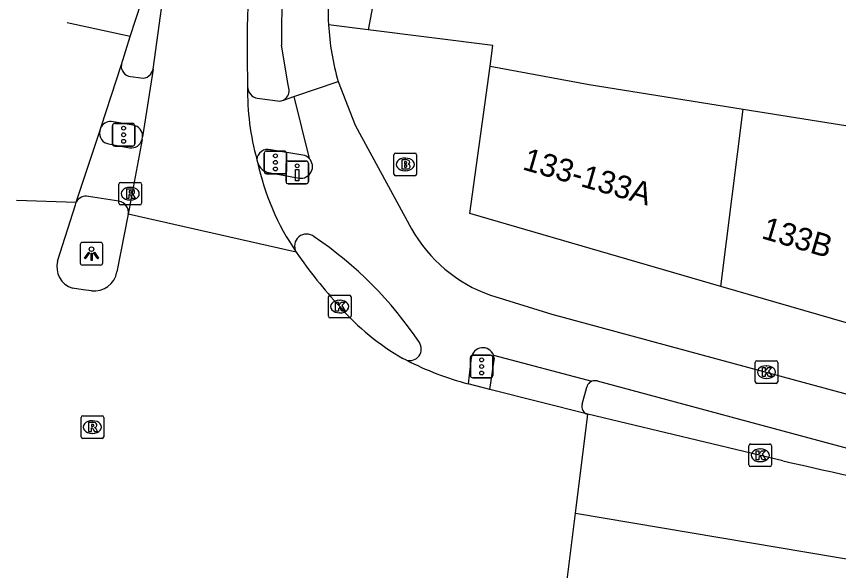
# Model space of a CAD drawing. Extents: x 161845 to 162341, y 381620 to 382158.
# Drawn here: x 161845.08 to 161881.4, y 381653.44 to 381677.91 of the extents above; entities that cross this region are included whole.
import ezdxf

# ---------------------------------------------------------------- set-up
doc = ezdxf.new("R2010")
doc.units = 0
for name, color, linetype in [('IMGEO_Brandkraan', 7, 'Continuous'), ('IMGEO_Drukknoppaal', 7, 'Continuous'), ('IMGEO_Fietspad_gesloten', 7, 'Continuous'), ('IMGEO_Fietspad_open', 7, 'Continuous'), ('IMGEO_Kolk', 7, 'Continuous'), ('IMGEO_Lichtpunt', 7, 'Continuous'), ('IMGEO_OVBaan_gesloten', 7, 'Continuous'), ('IMGEO_Pand', 7, 'Continuous'), ('IMGEO_Pand_nummerreeks', 7, 'Continuous'), ('IMGEO_Rijbaan_lokaal_gesloten', 7, 'Continuous'), ('IMGEO_Rijbaan_regionaal_gesloten', 7, 'Continuous'), ('IMGEO_Rioolput', 7, 'Continuous'), ('IMGEO_Verkeersregelinstallatiepaal', 7, 'Continuous'), ('IMGEO_Voetpad_open', 7, 'Continuous')]:
    doc.layers.add(name, color=color, linetype=linetype)

msp = doc.modelspace()

# ---------------------------------------------------------------- linework, layer by layer
at = {"layer": 'IMGEO_Brandkraan'}
for p, q in [((161861.759, 381670.951), (161861.759, 381671.803)), ((161861.834, 381671.877), (161862.686, 381671.877)), ((161862.247, 381671.657), (161862.272, 381671.657)), ((161862.76, 381671.803), (161862.76, 381670.951)), ((161862.27, 381671.097), (161862.245, 381671.097)), ((161862.686, 381670.877), (161861.834, 381670.877))]:
    msp.add_line(p, q, dxfattribs=at)
for points in [[(161861.759, 381670.951), (161861.759, 381671.803)], [(161861.834, 381671.877), (161862.686, 381671.877)], [(161862.76, 381671.803), (161862.76, 381670.951)], [(161862.107, 381671.577), (161862.107, 381671.177), (161862.32, 381671.177)], [(161862.338, 381671.577), (161862.107, 381671.577)], [(161862.286, 381671.496), (161862.232, 381671.496), (161862.232, 381671.42)], [(161862.232, 381671.42), (161862.285, 381671.42)], [(161862.294, 381671.344), (161862.232, 381671.344), (161862.232, 381671.263)], [(161862.232, 381671.263), (161862.294, 381671.263)], [(161862.686, 381670.877), (161861.834, 381670.877)]]:
    msp.add_lwpolyline(points, dxfattribs=at)
for centre, radius, start, end in [((161861.836, 381671.801), 0.0765, 91.552, 178.448), ((161861.836, 381671.801), 0.0765, 91.552, 178.448), ((161862.684, 381671.801), 0.0765, 1.552, 88.448), ((161862.684, 381671.801), 0.0765, 1.552, 88.448), ((161862.287, 381671.458), 0.0379, 267.8285, 90.9355), ((161862.295, 381671.303), 0.0404, 269.8759, 90.5077), ((161862.342, 381671.432), 0.145, 59.4692, 91.5367), ((161862.367, 381671.479), 0.0922, 285.5137, 58.1501), ((161862.372, 381671.287), 0.105, 301.3115, 78.989), ((161861.836, 381670.953), 0.0765, 181.552, 268.448), ((161861.836, 381670.953), 0.0765, 181.552, 268.448), ((161862.326, 381671.428), 0.251, 268.6676, 293.5347), ((161862.684, 381670.953), 0.0765, 271.552, 358.448), ((161862.684, 381670.953), 0.0765, 271.552, 358.448)]:
    msp.add_arc(centre, radius, start, end, dxfattribs=at)
for centre, major_axis, ratio, start_param, end_param in [((161862.246, 381671.377), (-0.387, 0.002), 0.722429, 4.712389, 7.853982), ((161862.271, 381671.377), (-0.39, 0.002), 0.717154, 1.570796, 4.712389)]:
    msp.add_ellipse(centre, major_axis=major_axis, ratio=ratio, start_param=start_param, end_param=end_param, dxfattribs=at)
at = {"layer": 'IMGEO_Drukknoppaal'}
for p, q in [((161856.99, 381670.623), (161856.99, 381671.423)), ((161856.99, 381671.423), (161856.99, 381670.623)), ((161857.09, 381671.523), (161857.88, 381671.523)), ((161857.88, 381671.523), (161857.09, 381671.523)), ((161857.98, 381671.423), (161857.98, 381670.623)), ((161857.98, 381670.623), (161857.98, 381671.423)), ((161857.88, 381670.523), (161857.09, 381670.523)), ((161857.09, 381670.523), (161857.88, 381670.523))]:
    msp.add_line(p, q, dxfattribs=at)
msp.add_lwpolyline([(161857.56, 381671.148), (161857.56, 381670.648), (161857.41, 381670.648), (161857.41, 381671.148), (161857.56, 381671.148)], dxfattribs=at)
msp.add_circle((161857.485, 381671.313), 0.085, dxfattribs=at)
for centre, start, end in [((161857.09, 381671.423), 90, 180), ((161857.09, 381671.423), 90, 180), ((161857.88, 381671.423), 0, 90), ((161857.88, 381671.423), 360, 90), ((161857.09, 381670.623), 180, 270), ((161857.09, 381670.623), 180, 270), ((161857.88, 381670.623), 270, 0), ((161857.88, 381670.623), 270, 0)]:
    msp.add_arc(centre, 0.1, start, end, dxfattribs=at)
at = {"layer": 'IMGEO_Fietspad_gesloten'}
for points in [[(161857.136, 381674.665), (161857.081, 381674.89), (161856.788, 381676.651)], [(161857.342, 381674.376), (161859.296, 381675.038)], [(161856.88, 381674.219), (161857.342, 381674.376)]]:
    msp.add_lwpolyline(points, dxfattribs=at)
for centre, radius, start, end in [((161883.604, 381676.943), 26.817, 168.5945, 180.6234), ((161870.183, 381678.165), 11.332, 166.6322, 183.1415), ((161870.106, 381678.174), 11.256, 183.2077, 196.1764), ((161856.639, 381674.654), 0.497, 298.9848, 1.3043)]:
    msp.add_arc(centre, radius, start, end, dxfattribs=at)
at = {"layer": 'IMGEO_Fietspad_open'}
for points in [[(161859.296, 381675.038), (161860.049, 381673.118), (161862.54, 381668.54)], [(161857.342, 381674.376), (161858.014, 381671.644)], [(161849.15, 381672.288), (161850.079, 381672.116)], [(161856.138, 381671.042), (161857.575, 381670.767)], [(161849.611, 381669.751), (161848.264, 381669.963)], [(161866.029, 381665.604), (161868.739, 381664.771), (161885.319, 381660.279)], [(161866.161, 381662.954), (161870.506, 381661.802)], [(161865.176, 381662.834), (161865.037, 381661.691)], [(161870.737, 381661.813), (161881.998, 381658.78)]]:
    msp.add_lwpolyline(points, dxfattribs=at)
for centre, radius, start, end in [((161849.213, 381672.741), 0.457, 166.3976, 262.0618), ((161850.162, 381672.59), 0.481, 260.1173, 345.6585), ((161856.371, 381671.67), 0.67, 196.4041, 249.6832), ((161857.64, 381671.283), 0.52, 262.7994, 44.0182), ((161848.152, 381669.503), 0.473, 76.3488, 154.197), ((161849.532, 381669.264), 0.494, 349.7787, 80.805), ((161868.115, 381671.624), 6.371, 208.9494, 250.8892), ((161857.9, 381667.771), 0.533, 50.7522, 209.4055), ((161848.629, 381653.982), 17.146, 33.76, 55.9204), ((161862.453, 381663.228), 0.515, 254.6561, 33.1754), ((161865.684, 381662.77), 0.512, 21.0531, 172.8389), ((161870.638, 381661.456), 0.371, 74.5437, 110.9089)]:
    msp.add_arc(centre, radius, start, end, dxfattribs=at)
at = {"layer": 'IMGEO_Kolk'}
for p, q in [((161858.863, 381664.675), (161858.863, 381665.527)), ((161858.938, 381665.601), (161859.79, 381665.601)), ((161859.864, 381665.527), (161859.864, 381664.675)), ((161859.351, 381665.381), (161859.376, 381665.381)), ((161859.374, 381664.821), (161859.349, 381664.821)), ((161859.79, 381664.601), (161858.938, 381664.601)), ((161877.718, 381661.778), (161877.718, 381662.63)), ((161877.793, 381662.704), (161878.645, 381662.704)), ((161878.719, 381662.63), (161878.719, 381661.778)), ((161878.206, 381662.484), (161878.231, 381662.484)), ((161878.229, 381661.924), (161878.204, 381661.924)), ((161878.645, 381661.704), (161877.793, 381661.704)), ((161877.442, 381658.104), (161877.442, 381658.956)), ((161877.517, 381659.03), (161878.369, 381659.03)), ((161878.443, 381658.956), (161878.443, 381658.104)), ((161877.93, 381658.81), (161877.955, 381658.81)), ((161877.953, 381658.25), (161877.928, 381658.25)), ((161878.369, 381658.03), (161877.517, 381658.03))]:
    msp.add_line(p, q, dxfattribs=at)
for points in [[(161858.863, 381664.675), (161858.863, 381665.527)], [(161858.938, 381665.601), (161859.79, 381665.601)], [(161859.864, 381665.527), (161859.864, 381664.675)], [(161859.184, 381665.301), (161859.307, 381665.301), (161859.307, 381665.15), (161859.437, 381665.301), (161859.601, 381665.301), (161859.455, 381665.15), (161859.608, 381664.901), (161859.456, 381664.901), (161859.371, 381665.065), (161859.307, 381664.998), (161859.307, 381664.901), (161859.184, 381664.901), (161859.184, 381665.301)], [(161859.79, 381664.601), (161858.938, 381664.601)], [(161877.718, 381661.778), (161877.718, 381662.63)], [(161877.793, 381662.704), (161878.645, 381662.704)], [(161878.719, 381662.63), (161878.719, 381661.778)], [(161878.039, 381662.404), (161878.162, 381662.404), (161878.162, 381662.253), (161878.292, 381662.404), (161878.456, 381662.404), (161878.31, 381662.253), (161878.463, 381662.004), (161878.311, 381662.004), (161878.226, 381662.168), (161878.162, 381662.101), (161878.162, 381662.004), (161878.039, 381662.004), (161878.039, 381662.404)], [(161878.645, 381661.704), (161877.793, 381661.704)], [(161877.442, 381658.104), (161877.442, 381658.956)], [(161877.517, 381659.03), (161878.369, 381659.03)], [(161878.443, 381658.956), (161878.443, 381658.104)], [(161877.763, 381658.73), (161877.886, 381658.73), (161877.886, 381658.579), (161878.016, 381658.73), (161878.18, 381658.73), (161878.034, 381658.579), (161878.187, 381658.33), (161878.035, 381658.33), (161877.95, 381658.494), (161877.886, 381658.427), (161877.886, 381658.33), (161877.763, 381658.33), (161877.763, 381658.73)], [(161878.369, 381658.03), (161877.517, 381658.03)]]:
    msp.add_lwpolyline(points, dxfattribs=at)
for centre, start, end in [((161858.94, 381665.525), 91.552, 178.448), ((161858.94, 381665.525), 91.552, 178.448), ((161859.788, 381665.525), 1.552, 88.448), ((161859.788, 381665.525), 1.552, 88.448), ((161858.94, 381664.677), 181.552, 268.448), ((161858.94, 381664.677), 181.552, 268.448), ((161859.788, 381664.677), 271.552, 358.448), ((161859.788, 381664.677), 271.552, 358.448), ((161877.795, 381662.628), 91.552, 178.448), ((161877.795, 381662.628), 91.552, 178.448), ((161878.643, 381662.628), 1.552, 88.448), ((161878.643, 381662.628), 1.552, 88.448), ((161877.795, 381661.78), 181.552, 268.448), ((161877.795, 381661.78), 181.552, 268.448), ((161878.643, 381661.78), 271.552, 358.448), ((161878.643, 381661.78), 271.552, 358.448), ((161877.519, 381658.954), 91.552, 178.448), ((161877.519, 381658.954), 91.552, 178.448), ((161878.367, 381658.954), 1.552, 88.448), ((161878.367, 381658.954), 1.552, 88.448), ((161877.519, 381658.106), 181.552, 268.448), ((161877.519, 381658.106), 181.552, 268.448), ((161878.367, 381658.106), 271.552, 358.448), ((161878.367, 381658.106), 271.552, 358.448)]:
    msp.add_arc(centre, 0.0765, start, end, dxfattribs=at)
for centre, major_axis, ratio, start_param, end_param in [((161859.35, 381665.101), (-0.387, 0.002), 0.722429, 4.712389, 7.853982), ((161859.375, 381665.101), (-0.39, 0.002), 0.717154, 1.570796, 4.712389), ((161878.205, 381662.204), (-0.387, 0.002), 0.722429, 4.712389, 7.853982), ((161878.23, 381662.204), (-0.39, 0.002), 0.717154, 1.570796, 4.712389), ((161877.929, 381658.53), (-0.387, 0.002), 0.722429, 4.712389, 7.853982), ((161877.954, 381658.53), (-0.39, 0.002), 0.717154, 1.570796, 4.712389)]:
    msp.add_ellipse(centre, major_axis=major_axis, ratio=ratio, start_param=start_param, end_param=end_param, dxfattribs=at)
at = {"layer": 'IMGEO_Lichtpunt'}
for p, q in [((161847.899, 381667.837), (161847.899, 381667.03)), ((161847.899, 381667.837), (161847.899, 381667.03)), ((161848.801, 381667.932), (161847.993, 381667.932)), ((161848.801, 381667.932), (161847.993, 381667.932)), ((161848.895, 381667.03), (161848.895, 381667.837)), ((161848.895, 381667.03), (161848.895, 381667.837)), ((161847.993, 381666.936), (161848.801, 381666.936)), ((161847.993, 381666.936), (161848.801, 381666.936))]:
    msp.add_line(p, q, dxfattribs=at)
for points in [[(161848.273, 381667.501), (161848.312, 381667.473), (161848.124, 381667.211), (161848.086, 381667.238), (161848.273, 381667.501)], [(161848.375, 381667.453), (161848.422, 381667.453), (161848.422, 381667.131), (161848.375, 381667.131), (161848.375, 381667.453)], [(161848.485, 381667.473), (161848.523, 381667.5), (161848.71, 381667.238), (161848.671, 381667.21), (161848.485, 381667.473)]]:
    msp.add_lwpolyline(points, dxfattribs=at)
msp.add_circle((161848.398, 381667.635), 0.0994, dxfattribs=at)
for centre, start, end in [((161847.993, 381667.837), 90, 180), ((161847.993, 381667.837), 90, 180), ((161848.801, 381667.837), 0, 90), ((161848.801, 381667.837), 0, 90), ((161847.993, 381667.03), 180, 270), ((161847.993, 381667.03), 180, 270), ((161848.801, 381667.03), 270, 0), ((161848.801, 381667.03), 270, 360)]:
    msp.add_arc(centre, 0.0946, start, end, dxfattribs=at)
at = {"layer": 'IMGEO_OVBaan_gesloten'}
for points in [[(161850.099, 381677.022), (161850.6, 381678.563)], [(161850.099, 381677.022), (161847.327, 381677.629)]]:
    msp.add_lwpolyline(points, dxfattribs=at)
at = {"layer": 'IMGEO_Pand'}
for points in [[(161862.095, 381685.158), (161860.622, 381677.32)], [(161866.008, 381675.715), (161866.135, 381676.635), (161860.622, 381677.32)], [(161876.207, 381665.989), (161865.106, 381669.207), (161866.008, 381675.715)], [(161866.008, 381675.715), (161870.39, 381674.905), (161877.184, 381673.822)], [(161876.207, 381665.989), (161877.184, 381673.822)], [(161877.184, 381673.822), (161882.832, 381672.922)], [(161881.751, 381664.382), (161876.207, 381665.989)]]:
    msp.add_lwpolyline(points, dxfattribs=at)
at = {"layer": 'IMGEO_Rijbaan_lokaal_gesloten'}
for points in [[(161851.12, 381675.59), (161851.509, 381678.364)], [(161849.717, 381675.784), (161850.099, 381677.022)], [(161848.829, 381673.033), (161849.717, 381675.784)], [(161851.12, 381675.59), (161850.65, 381672.6)], [(161847.726, 381669.709), (161848.769, 381672.848)], [(161848.769, 381672.848), (161848.829, 381673.033)], [(161850.628, 381672.471), (161850.018, 381669.176)], [(161850.628, 381672.471), (161850.65, 381672.6)], [(161855.706, 381671.585), (161855.728, 381671.481)]]:
    msp.add_lwpolyline(points, dxfattribs=at)
for centre, radius, start, end in [((161923.078, 381676.552), 67.805, 169.59407, 181.46627), ((161866.37, 381674.583), 11.077, 178.7905, 195.7039), ((161866.814, 381673.895), 11.346, 192.2841, 214.2523)]:
    msp.add_arc(centre, radius, start, end, dxfattribs=at)
at = {"layer": 'IMGEO_Rijbaan_regionaal_gesloten'}
for points in [[(161845.081, 381669.8), (161847.726, 381669.709)], [(161846.896, 381667.108), (161847.687, 381669.591), (161847.726, 381669.709)], [(161850.018, 381669.176), (161849.522, 381666.635)], [(161857.436, 381667.509), (161850.018, 381669.176)], [(161848.396, 381665.792), (161848.033, 381665.834), (161847.552, 381665.911)], [(161862.317, 381662.732), (161862.157, 381662.807)], [(161866.002, 381661.432), (161865.037, 381661.691)], [(161870.319, 381660.342), (161866.002, 381661.432)], [(161869.776, 381655.978), (161870.319, 381660.342)], [(161878.941, 381658.286), (161870.319, 381660.342)], [(161869.396, 381652.918), (161869.776, 381655.978)], [(161869.776, 381655.978), (161887.687, 381652.965), (161964.232, 381640.351), (161981.6, 381637.531), (162040.889, 381629.888), (162052.073, 381628.524), (162065.762, 381627.224)]]:
    msp.add_lwpolyline(points, dxfattribs=at)
for centre, radius, start, end in [((161875.349, 381679.862), 21.759, 214.592, 222.7219), ((161847.868, 381666.862), 1.002, 165.7999, 251.6488), ((161848.508, 381666.816), 1.03, 263.7416, 349.9004), ((161867.477, 381672.138), 10.74, 220.9378, 240.3116), ((161868.25, 381674.16), 12.876, 242.5635, 255.5508), ((161924.454, 381856.326), 203.202, 257.05723, 261.08194)]:
    msp.add_arc(centre, radius, start, end, dxfattribs=at)
at = {"layer": 'IMGEO_Rioolput'}
for p, q in [((161849.682, 381670.586), (161850.534, 381670.586)), ((161849.607, 381669.66), (161849.607, 381670.512)), ((161850.095, 381670.366), (161850.12, 381670.366)), ((161850.608, 381670.512), (161850.608, 381669.66)), ((161850.534, 381669.586), (161849.682, 381669.586)), ((161850.118, 381669.806), (161850.093, 381669.806)), ((161847.934, 381659.35), (161847.934, 381660.202)), ((161848.009, 381660.276), (161848.861, 381660.276)), ((161848.422, 381660.056), (161848.447, 381660.056)), ((161848.935, 381660.202), (161848.935, 381659.35)), ((161848.445, 381659.496), (161848.42, 381659.496)), ((161848.861, 381659.276), (161848.009, 381659.276))]:
    msp.add_line(p, q, dxfattribs=at)
for points in [[(161849.682, 381670.586), (161850.534, 381670.586)], [(161849.607, 381669.66), (161849.607, 381670.512)], [(161850.196, 381670.284), (161849.944, 381670.286), (161849.944, 381669.886)], [(161850.122, 381670.205), (161850.068, 381670.205), (161850.068, 381670.124)], [(161850.608, 381670.512), (161850.608, 381669.66)], [(161849.944, 381669.886), (161850.068, 381669.886), (161850.068, 381670.048), (161850.079, 381670.048)], [(161850.068, 381670.124), (161850.12, 381670.124)], [(161850.126, 381670.019), (161850.197, 381669.886), (161850.337, 381669.886), (161850.272, 381670.012)], [(161850.534, 381669.586), (161849.682, 381669.586)], [(161847.934, 381659.35), (161847.934, 381660.202)], [(161848.009, 381660.276), (161848.861, 381660.276)], [(161848.935, 381660.202), (161848.935, 381659.35)], [(161848.523, 381659.974), (161848.271, 381659.976), (161848.271, 381659.576)], [(161848.271, 381659.576), (161848.395, 381659.576), (161848.395, 381659.738), (161848.406, 381659.738)], [(161848.449, 381659.895), (161848.395, 381659.895), (161848.395, 381659.814)], [(161848.395, 381659.814), (161848.447, 381659.814)], [(161848.453, 381659.709), (161848.524, 381659.576), (161848.664, 381659.576), (161848.599, 381659.702)], [(161848.861, 381659.276), (161848.009, 381659.276)]]:
    msp.add_lwpolyline(points, dxfattribs=at)
for centre, radius, start, end in [((161849.684, 381670.51), 0.0765, 91.552, 178.448), ((161849.684, 381670.51), 0.0765, 91.552, 178.448), ((161850.532, 381670.51), 0.0765, 1.552, 88.448), ((161850.532, 381670.51), 0.0765, 1.552, 88.448), ((161850.128, 381670.109), 0.0964, 77.0061, 93.1865), ((161850.142, 381670.166), 0.0378, 276.6634, 79.6772), ((161850.195, 381670.174), 0.109, 350.3612, 89.416), ((161850.078, 381669.995), 0.0533, 26.0293, 88.6989), ((161850.104, 381670.313), 0.19, 274.7715, 282.9687), ((161850.193, 381670.174), 0.112, 277.5842, 350.9817), ((161850.177, 381669.959), 0.108, 29.5134, 73.7905), ((161849.684, 381669.662), 0.0765, 181.552, 268.448), ((161849.684, 381669.662), 0.0765, 181.552, 268.448), ((161850.532, 381669.662), 0.0765, 271.552, 358.448), ((161850.532, 381669.662), 0.0765, 271.552, 358.448), ((161848.011, 381660.2), 0.0765, 91.552, 178.448), ((161848.011, 381660.2), 0.0765, 91.552, 178.448), ((161848.859, 381660.2), 0.0765, 1.552, 88.448), ((161848.859, 381660.2), 0.0765, 1.552, 88.448), ((161848.405, 381659.685), 0.0533, 26.0293, 88.6989), ((161848.431, 381660.003), 0.19, 274.7715, 282.9687), ((161848.455, 381659.799), 0.0964, 77.0061, 93.1865), ((161848.469, 381659.856), 0.0378, 276.6634, 79.6772), ((161848.522, 381659.864), 0.109, 350.3612, 89.416), ((161848.52, 381659.864), 0.112, 277.5842, 350.9817), ((161848.504, 381659.649), 0.108, 29.5134, 73.7905), ((161848.011, 381659.352), 0.0765, 181.552, 268.448), ((161848.011, 381659.352), 0.0765, 181.552, 268.448), ((161848.859, 381659.352), 0.0765, 271.552, 358.448), ((161848.859, 381659.352), 0.0765, 271.552, 358.448)]:
    msp.add_arc(centre, radius, start, end, dxfattribs=at)
for centre, major_axis, ratio, start_param, end_param in [((161850.094, 381670.086), (-0.387, 0.002), 0.722429, 4.712389, 7.853982), ((161850.119, 381670.086), (-0.39, 0.002), 0.717154, 1.570796, 4.712389), ((161848.421, 381659.776), (-0.387, 0.002), 0.722429, 4.712389, 7.853982), ((161848.446, 381659.776), (-0.39, 0.002), 0.717154, 1.570796, 4.712389)]:
    msp.add_ellipse(centre, major_axis=major_axis, ratio=ratio, start_param=start_param, end_param=end_param, dxfattribs=at)
at = {"layer": 'IMGEO_Verkeersregelinstallatiepaal'}
for p, q in [((161849.421, 381673.188), (161850.211, 381673.188)), ((161850.211, 381673.188), (161849.421, 381673.188)), ((161849.321, 381672.288), (161849.321, 381673.088)), ((161849.321, 381673.088), (161849.321, 381672.288)), ((161850.311, 381673.088), (161850.311, 381672.288)), ((161850.311, 381672.288), (161850.311, 381673.088)), ((161850.211, 381672.188), (161849.421, 381672.188)), ((161849.421, 381672.188), (161850.211, 381672.188)), ((161856.028, 381671.068), (161856.028, 381671.868)), ((161856.028, 381671.868), (161856.028, 381671.068)), ((161856.128, 381671.968), (161856.918, 381671.968)), ((161856.918, 381671.968), (161856.128, 381671.968)), ((161857.018, 381671.868), (161857.018, 381671.068)), ((161857.018, 381671.068), (161857.018, 381671.868)), ((161856.918, 381670.968), (161856.128, 381670.968)), ((161856.128, 381670.968), (161856.918, 381670.968)), ((161865.238, 381662.954), (161866.028, 381662.954)), ((161866.028, 381662.954), (161865.238, 381662.954)), ((161865.138, 381662.054), (161865.138, 381662.854)), ((161865.138, 381662.854), (161865.138, 381662.054)), ((161866.128, 381662.854), (161866.128, 381662.054)), ((161866.128, 381662.054), (161866.128, 381662.854)), ((161866.028, 381661.954), (161865.238, 381661.954)), ((161865.238, 381661.954), (161866.028, 381661.954))]:
    msp.add_line(p, q, dxfattribs=at)
for centre in [(161849.816, 381672.978), (161849.816, 381672.688), (161849.816, 381672.398), (161856.523, 381671.758), (161856.523, 381671.468), (161856.523, 381671.178), (161865.633, 381662.744), (161865.633, 381662.454), (161865.633, 381662.164)]:
    msp.add_circle(centre, 0.085, dxfattribs=at)
for centre, start, end in [((161849.421, 381673.088), 90, 180), ((161849.421, 381673.088), 90, 180), ((161850.211, 381673.088), 0, 90), ((161850.211, 381673.088), 360, 90), ((161849.421, 381672.288), 180, 270), ((161849.421, 381672.288), 180, 270), ((161850.211, 381672.288), 270, 0), ((161850.211, 381672.288), 270, 0), ((161856.128, 381671.868), 90, 180), ((161856.128, 381671.868), 90, 180), ((161856.918, 381671.868), 0, 90), ((161856.918, 381671.868), 360, 90), ((161856.128, 381671.068), 180, 270), ((161856.128, 381671.068), 180, 270), ((161856.918, 381671.068), 270, 0), ((161856.918, 381671.068), 270, 0), ((161865.238, 381662.854), 90, 180), ((161865.238, 381662.854), 90, 180), ((161866.028, 381662.854), 0, 90), ((161866.028, 381662.854), 360, 90), ((161865.238, 381662.054), 180, 270), ((161865.238, 381662.054), 180, 270), ((161866.028, 381662.054), 270, 0), ((161866.028, 381662.054), 270, 0)]:
    msp.add_arc(centre, 0.1, start, end, dxfattribs=at)
at = {"layer": 'IMGEO_Voetpad_open'}
for points in [[(161860.622, 381677.32), (161858.868, 381677.544)], [(161850.125, 381675.26), (161850.582, 381675.197)], [(161855.728, 381674.299), (161856.724, 381674.165), (161856.88, 381674.219)], [(161850.237, 381673.107), (161849.349, 381673.256)], [(161857.738, 381671.793), (161856.309, 381672.022)], [(161866.002, 381661.432), (161866.193, 381662.727)], [(161870.073, 381660.789), (161870.279, 381661.54)]]:
    msp.add_lwpolyline(points, dxfattribs=at)
for centre, radius, start, end in [((161850.172, 381675.717), 0.46, 171.6506, 264.1599), ((161850.647, 381675.673), 0.481, 262.2595, 350.0355), ((161855.815, 381674.811), 0.52, 179.3793, 260.4057), ((161849.236, 381672.801), 0.469, 76.0868, 150.3369), ((161850.181, 381672.64), 0.47, 355.1345, 83.1977), ((161856.178, 381671.569), 0.472, 73.8511, 178.0114), ((161857.64, 381671.281), 0.521, 44.1323, 79.1425), ((161865.692, 381662.772), 0.503, 354.8636, 21.1845), ((161870.646, 381661.455), 0.376, 147.8174, 166.8722), ((161870.641, 381661.456), 0.372, 111.2381, 147.5495), ((161870.422, 381660.69), 0.363, 164.1024, 253.5487)]:
    msp.add_arc(centre, radius, start, end, dxfattribs=at)

# ---------------------------------------------------------------- texts
at = {"layer": 'IMGEO_Pand_nummerreeks'}
for s, rotation, p in [('133-133A', 343.834, (161867.394, 381671.167)), ('133B', 343.4548, (161877.953, 381668.127))]:
    msp.add_text(s, height=1, rotation=rotation, dxfattribs=at).set_placement(p)

doc.saveas('drawing.dxf')
